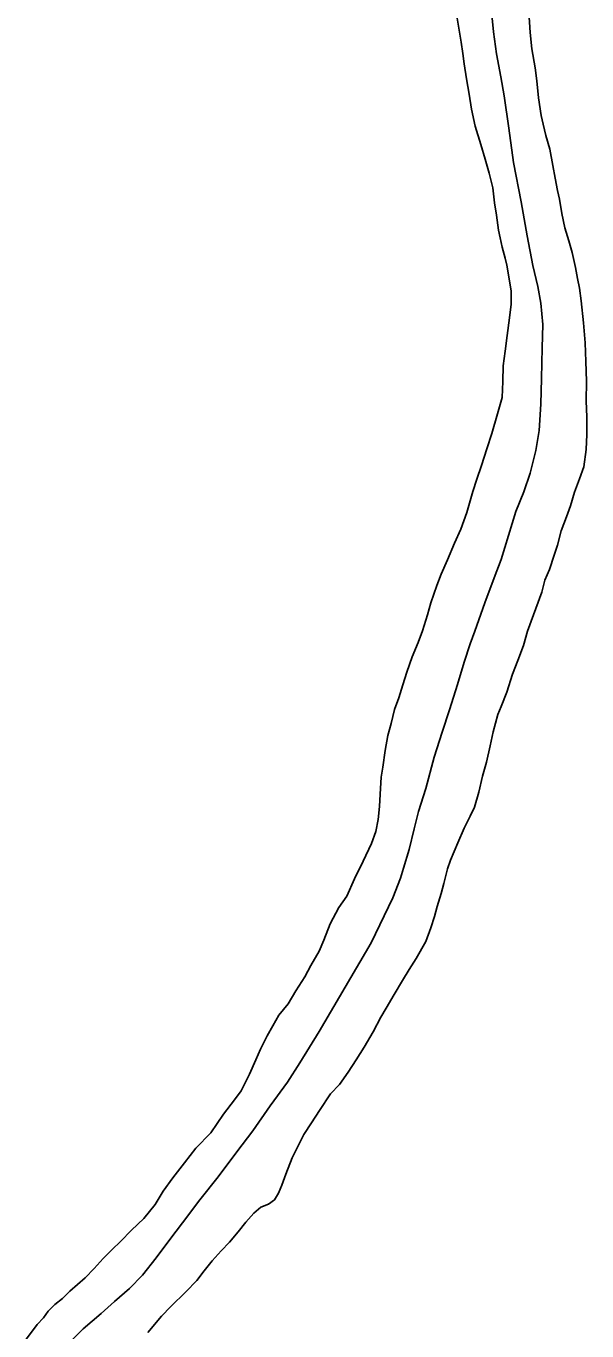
# Model space of a CAD drawing. Extents: x -939622 to -934222, y 1383701 to 1385301.
# Drawn here: x -936402.62 to -936395.8, y 1384856.97 to 1384872.83 of the extents above; entities that cross this region are included whole.
import ezdxf

# ---------------------------------------------------------------- set-up
doc = ezdxf.new("R2010")
doc.units = 0
doc.layers.add('Level 2', color=7, linetype='Continuous')
doc.layers.add('Level 9', color=7, linetype='Continuous')

msp = doc.modelspace()

# ---------------------------------------------------------------- linework, layer by layer
at = {"layer": 'Level 2'}
msp.add_lwpolyline([(-936396.96, 1384873.008), (-936396.936, 1384872.759), (-936396.898, 1384872.495), (-936396.846, 1384872.215), (-936396.808, 1384871.981), (-936396.75, 1384871.591), (-936396.694, 1384871.173), (-936396.599, 1384870.696), (-936396.526, 1384870.281), (-936396.456, 1384869.921), (-936396.396, 1384869.663), (-936396.361, 1384869.462), (-936396.337, 1384869.201), (-936396.346, 1384868.918), (-936396.351, 1384868.545), (-936396.359, 1384868.232), (-936396.38, 1384867.913), (-936396.422, 1384867.671), (-936396.491, 1384867.397), (-936396.569, 1384867.17), (-936396.663, 1384866.929), (-936396.842, 1384866.346), (-936396.927, 1384866.123), (-936397.043, 1384865.818), (-936397.163, 1384865.476), (-936397.221, 1384865.319), (-936397.293, 1384865.099), (-936397.374, 1384864.827), (-936397.473, 1384864.519), (-936397.56, 1384864.245), (-936397.656, 1384863.943), (-936397.759, 1384863.56), (-936397.849, 1384863.282), (-936397.901, 1384863.071), (-936397.961, 1384862.821), (-936398.031, 1384862.591), (-936398.068, 1384862.47), (-936398.162, 1384862.232), (-936398.425, 1384861.684), (-936399.055, 1384860.607), (-936399.291, 1384860.225), (-936399.441, 1384859.992), (-936399.651, 1384859.701), (-936399.864, 1384859.398), (-936400.056, 1384859.143), (-936400.286, 1384858.84), (-936400.508, 1384858.558), (-936400.718, 1384858.279), (-936400.872, 1384858.078), (-936401.04, 1384857.854), (-936401.206, 1384857.642), (-936401.363, 1384857.481), (-936401.547, 1384857.322), (-936401.71, 1384857.179), (-936401.927, 1384856.993), (-936402.108, 1384856.808)], dxfattribs=at)
msp.add_lwpolyline([(-936396.96, 1384873.008), (-936396.936, 1384872.759), (-936396.898, 1384872.495), (-936396.846, 1384872.215), (-936396.808, 1384871.981), (-936396.75, 1384871.591), (-936396.694, 1384871.173), (-936396.599, 1384870.696), (-936396.526, 1384870.281), (-936396.456, 1384869.921), (-936396.396, 1384869.663), (-936396.361, 1384869.462), (-936396.337, 1384869.201), (-936396.346, 1384868.918), (-936396.351, 1384868.545), (-936396.359, 1384868.232), (-936396.38, 1384867.913), (-936396.422, 1384867.671), (-936396.491, 1384867.397), (-936396.569, 1384867.17), (-936396.663, 1384866.929), (-936396.842, 1384866.346), (-936396.927, 1384866.123), (-936397.043, 1384865.818), (-936397.163, 1384865.476), (-936397.221, 1384865.319), (-936397.293, 1384865.099), (-936397.374, 1384864.827), (-936397.473, 1384864.519), (-936397.56, 1384864.245), (-936397.656, 1384863.943), (-936397.759, 1384863.56), (-936397.849, 1384863.282), (-936397.901, 1384863.071), (-936397.961, 1384862.821), (-936398.031, 1384862.591), (-936398.068, 1384862.47), (-936398.162, 1384862.232), (-936398.425, 1384861.684), (-936399.055, 1384860.607), (-936399.291, 1384860.225), (-936399.441, 1384859.992), (-936399.651, 1384859.701), (-936399.864, 1384859.398), (-936400.056, 1384859.143), (-936400.286, 1384858.84), (-936400.508, 1384858.558), (-936400.718, 1384858.279), (-936400.872, 1384858.078), (-936401.04, 1384857.854), (-936401.206, 1384857.642), (-936401.363, 1384857.481), (-936401.547, 1384857.322), (-936401.71, 1384857.179), (-936401.927, 1384856.993), (-936402.108, 1384856.808)], dxfattribs=at)
at = {"layer": 'Level 9'}
for points in [[(-936397.386, 1384872.977), (-936397.357, 1384872.806), (-936397.328, 1384872.637), (-936397.308, 1384872.499), (-936397.292, 1384872.37), (-936397.263, 1384872.19), (-936397.234, 1384872.004), (-936397.205, 1384871.82), (-936397.158, 1384871.616), (-936397.092, 1384871.391), (-936397.039, 1384871.212), (-936396.99, 1384871.041), (-936396.946, 1384870.864), (-936396.923, 1384870.68), (-936396.9, 1384870.53), (-936396.874, 1384870.35), (-936396.855, 1384870.257), (-936396.83, 1384870.143), (-936396.795, 1384870.008), (-936396.773, 1384869.924), (-936396.722, 1384869.612), (-936396.72, 1384869.449), (-936396.742, 1384869.283), (-936396.77, 1384869.067), (-936396.795, 1384868.88), (-936396.82, 1384868.702), (-936396.821, 1384868.509), (-936396.831, 1384868.317), (-936396.889, 1384868.118)], [(-936397.386, 1384872.977), (-936397.357, 1384872.806), (-936397.328, 1384872.637), (-936397.308, 1384872.499), (-936397.292, 1384872.37), (-936397.263, 1384872.19), (-936397.234, 1384872.004), (-936397.205, 1384871.82), (-936397.158, 1384871.616), (-936397.092, 1384871.391), (-936397.039, 1384871.212), (-936396.99, 1384871.041), (-936396.946, 1384870.864), (-936396.923, 1384870.68), (-936396.9, 1384870.53), (-936396.874, 1384870.35), (-936396.855, 1384870.257), (-936396.83, 1384870.143), (-936396.795, 1384870.008), (-936396.773, 1384869.924), (-936396.722, 1384869.612), (-936396.72, 1384869.449), (-936396.742, 1384869.283), (-936396.77, 1384869.067), (-936396.795, 1384868.88), (-936396.82, 1384868.702), (-936396.821, 1384868.509), (-936396.831, 1384868.317), (-936396.889, 1384868.118)], [(-936396.507, 1384873.004), (-936396.49, 1384872.752), (-936396.469, 1384872.556), (-936396.431, 1384872.325), (-936396.411, 1384872.166), (-936396.388, 1384871.959), (-936396.356, 1384871.745), (-936396.33, 1384871.64), (-936396.299, 1384871.499), (-936396.249, 1384871.334), (-936396.214, 1384871.136), (-936396.188, 1384870.983), (-936396.157, 1384870.833), (-936396.135, 1384870.725), (-936396.106, 1384870.551), (-936396.068, 1384870.377), (-936396.021, 1384870.221), (-936395.981, 1384870.077), (-936395.94, 1384869.897), (-936395.914, 1384869.762), (-936395.892, 1384869.644), (-936395.869, 1384869.491), (-936395.842, 1384869.224), (-936395.822, 1384868.98), (-936395.813, 1384868.752), (-936395.805, 1384868.514), (-936395.808, 1384868.271), (-936395.8, 1384868.081), (-936395.8, 1384867.865), (-936395.808, 1384867.684), (-936395.838, 1384867.473), (-936395.891, 1384867.325)], [(-936396.507, 1384873.004), (-936396.49, 1384872.752), (-936396.469, 1384872.556), (-936396.431, 1384872.325), (-936396.411, 1384872.166), (-936396.388, 1384871.959), (-936396.356, 1384871.745), (-936396.33, 1384871.64), (-936396.299, 1384871.499), (-936396.249, 1384871.334), (-936396.214, 1384871.136), (-936396.188, 1384870.983), (-936396.157, 1384870.833), (-936396.135, 1384870.725), (-936396.106, 1384870.551), (-936396.068, 1384870.377), (-936396.021, 1384870.221), (-936395.981, 1384870.077), (-936395.94, 1384869.897), (-936395.914, 1384869.762), (-936395.892, 1384869.644), (-936395.869, 1384869.491), (-936395.842, 1384869.224), (-936395.822, 1384868.98), (-936395.813, 1384868.752), (-936395.805, 1384868.514), (-936395.808, 1384868.271), (-936395.8, 1384868.081), (-936395.8, 1384867.865), (-936395.808, 1384867.684), (-936395.838, 1384867.473), (-936395.891, 1384867.325)], [(-936396.889, 1384868.118), (-936396.955, 1384867.879), (-936397.019, 1384867.692), (-936397.083, 1384867.487), (-936397.138, 1384867.324), (-936397.187, 1384867.173), (-936397.262, 1384866.916), (-936397.335, 1384866.714), (-936397.411, 1384866.545), (-936397.496, 1384866.342), (-936397.572, 1384866.167), (-936397.624, 1384866.028), (-936397.697, 1384865.82), (-936397.74, 1384865.672), (-936397.801, 1384865.479), (-936397.854, 1384865.337), (-936397.927, 1384865.161), (-936397.991, 1384864.977), (-936398.037, 1384864.823), (-936398.086, 1384864.663), (-936398.142, 1384864.521), (-936398.182, 1384864.352), (-936398.222, 1384864.205), (-936398.253, 1384864.024), (-936398.284, 1384863.822), (-936398.304, 1384863.698), (-936398.313, 1384863.494), (-936398.324, 1384863.343), (-936398.34, 1384863.184), (-936398.368, 1384863.039), (-936398.418, 1384862.891), (-936398.523, 1384862.676), (-936398.626, 1384862.464), (-936398.722, 1384862.253), (-936398.817, 1384862.113), (-936398.923, 1384861.914), (-936399.001, 1384861.717), (-936399.057, 1384861.584), (-936399.157, 1384861.409), (-936399.23, 1384861.273), (-936399.34, 1384861.1), (-936399.434, 1384860.943), (-936399.546, 1384860.806), (-936399.62, 1384860.676), (-936399.69, 1384860.552), (-936399.77, 1384860.392), (-936399.828, 1384860.262), (-936399.904, 1384860.086), (-936400.007, 1384859.884), (-936400.087, 1384859.774), (-936400.22, 1384859.602), (-936400.376, 1384859.374), (-936400.557, 1384859.189), (-936400.696, 1384859.01), (-936400.838, 1384858.828), (-936400.953, 1384858.667), (-936401.05, 1384858.504), (-936401.189, 1384858.334), (-936401.338, 1384858.191), (-936401.474, 1384858.054), (-936401.575, 1384857.954), (-936401.682, 1384857.847), (-936401.794, 1384857.723), (-936401.904, 1384857.613), (-936402.091, 1384857.449), (-936402.18, 1384857.36), (-936402.272, 1384857.287), (-936402.352, 1384857.208), (-936402.411, 1384857.126), (-936402.485, 1384857.044), (-936402.542, 1384856.968), (-936402.621, 1384856.865)], [(-936396.889, 1384868.118), (-936396.955, 1384867.879), (-936397.019, 1384867.692), (-936397.083, 1384867.487), (-936397.138, 1384867.324), (-936397.187, 1384867.173), (-936397.262, 1384866.916), (-936397.335, 1384866.714), (-936397.411, 1384866.545), (-936397.496, 1384866.342), (-936397.572, 1384866.167), (-936397.624, 1384866.028), (-936397.697, 1384865.82), (-936397.74, 1384865.672), (-936397.801, 1384865.479), (-936397.854, 1384865.337), (-936397.927, 1384865.161), (-936397.991, 1384864.977), (-936398.037, 1384864.823), (-936398.086, 1384864.663), (-936398.142, 1384864.521), (-936398.182, 1384864.352), (-936398.222, 1384864.205), (-936398.253, 1384864.024), (-936398.284, 1384863.822), (-936398.304, 1384863.698), (-936398.313, 1384863.494), (-936398.324, 1384863.343), (-936398.34, 1384863.184), (-936398.368, 1384863.039), (-936398.418, 1384862.891), (-936398.523, 1384862.676), (-936398.626, 1384862.464), (-936398.722, 1384862.253), (-936398.817, 1384862.113), (-936398.923, 1384861.914), (-936399.001, 1384861.717), (-936399.057, 1384861.584), (-936399.157, 1384861.409), (-936399.23, 1384861.273), (-936399.34, 1384861.1), (-936399.434, 1384860.943), (-936399.546, 1384860.806), (-936399.62, 1384860.676), (-936399.69, 1384860.552), (-936399.77, 1384860.392), (-936399.828, 1384860.262), (-936399.904, 1384860.086), (-936400.007, 1384859.884), (-936400.087, 1384859.774), (-936400.22, 1384859.602), (-936400.376, 1384859.374), (-936400.557, 1384859.189), (-936400.696, 1384859.01), (-936400.838, 1384858.828), (-936400.953, 1384858.667), (-936401.05, 1384858.504), (-936401.189, 1384858.334), (-936401.338, 1384858.191), (-936401.474, 1384858.054), (-936401.575, 1384857.954), (-936401.682, 1384857.847), (-936401.794, 1384857.723), (-936401.904, 1384857.613), (-936402.091, 1384857.449), (-936402.18, 1384857.36), (-936402.272, 1384857.287), (-936402.352, 1384857.208), (-936402.411, 1384857.126), (-936402.485, 1384857.044), (-936402.542, 1384856.968), (-936402.621, 1384856.865)], [(-936395.891, 1384867.325), (-936395.952, 1384867.162), (-936395.998, 1384866.999), (-936396.05, 1384866.866), (-936396.115, 1384866.694), (-936396.158, 1384866.519), (-936396.198, 1384866.398), (-936396.253, 1384866.223), (-936396.312, 1384866.093), (-936396.349, 1384865.948), (-936396.524, 1384865.474), (-936396.573, 1384865.299), (-936396.64, 1384865.118), (-936396.704, 1384864.952), (-936396.774, 1384864.732), (-936396.841, 1384864.559), (-936396.885, 1384864.46), (-936396.939, 1384864.251), (-936396.976, 1384864.08), (-936397.022, 1384863.881), (-936397.068, 1384863.712), (-936397.114, 1384863.516), (-936397.166, 1384863.334), (-936397.219, 1384863.223), (-936397.292, 1384863.077), (-936397.371, 1384862.899), (-936397.459, 1384862.691), (-936397.494, 1384862.585), (-936397.54, 1384862.407), (-936397.574, 1384862.286), (-936397.621, 1384862.126), (-936397.655, 1384862.003), (-936397.699, 1384861.867), (-936397.76, 1384861.701), (-936397.875, 1384861.495), (-936397.96, 1384861.359), (-936398.043, 1384861.225), (-936398.146, 1384861.056), (-936398.24, 1384860.892), (-936398.308, 1384860.78), (-936398.399, 1384860.602), (-936398.508, 1384860.417), (-936398.605, 1384860.263), (-936398.705, 1384860.114), (-936398.808, 1384859.963), (-936398.918, 1384859.847), (-936399.051, 1384859.647), (-936399.151, 1384859.496), (-936399.242, 1384859.353), (-936399.313, 1384859.217), (-936399.386, 1384859.072), (-936399.462, 1384858.873), (-936399.512, 1384858.74), (-936399.55, 1384858.64), (-936399.6, 1384858.561), (-936399.674, 1384858.506), (-936399.767, 1384858.472), (-936399.853, 1384858.399), (-936399.947, 1384858.29), (-936400.042, 1384858.172), (-936400.149, 1384858.047), (-936400.249, 1384857.941), (-936400.359, 1384857.819), (-936400.457, 1384857.698), (-936400.545, 1384857.58), (-936400.679, 1384857.443), (-936400.86, 1384857.263), (-936400.975, 1384857.145), (-936401.141, 1384856.947)], [(-936395.891, 1384867.325), (-936395.952, 1384867.162), (-936395.998, 1384866.999), (-936396.05, 1384866.866), (-936396.115, 1384866.694), (-936396.158, 1384866.519), (-936396.198, 1384866.398), (-936396.253, 1384866.223), (-936396.312, 1384866.093), (-936396.349, 1384865.948), (-936396.524, 1384865.474), (-936396.573, 1384865.299), (-936396.64, 1384865.118), (-936396.704, 1384864.952), (-936396.774, 1384864.732), (-936396.841, 1384864.559), (-936396.885, 1384864.46), (-936396.939, 1384864.251), (-936396.976, 1384864.08), (-936397.022, 1384863.881), (-936397.068, 1384863.712), (-936397.114, 1384863.516), (-936397.166, 1384863.334), (-936397.219, 1384863.223), (-936397.292, 1384863.077), (-936397.371, 1384862.899), (-936397.459, 1384862.691), (-936397.494, 1384862.585), (-936397.54, 1384862.407), (-936397.574, 1384862.286), (-936397.621, 1384862.126), (-936397.655, 1384862.003), (-936397.699, 1384861.867), (-936397.76, 1384861.701), (-936397.875, 1384861.495), (-936397.96, 1384861.359), (-936398.043, 1384861.225), (-936398.146, 1384861.056), (-936398.24, 1384860.892), (-936398.308, 1384860.78), (-936398.399, 1384860.602), (-936398.508, 1384860.417), (-936398.605, 1384860.263), (-936398.705, 1384860.114), (-936398.808, 1384859.963), (-936398.918, 1384859.847), (-936399.051, 1384859.647), (-936399.151, 1384859.496), (-936399.242, 1384859.353), (-936399.313, 1384859.217), (-936399.386, 1384859.072), (-936399.462, 1384858.873), (-936399.512, 1384858.74), (-936399.55, 1384858.64), (-936399.6, 1384858.561), (-936399.674, 1384858.506), (-936399.767, 1384858.472), (-936399.853, 1384858.399), (-936399.947, 1384858.29), (-936400.042, 1384858.172), (-936400.149, 1384858.047), (-936400.249, 1384857.941), (-936400.359, 1384857.819), (-936400.457, 1384857.698), (-936400.545, 1384857.58), (-936400.679, 1384857.443), (-936400.86, 1384857.263), (-936400.975, 1384857.145), (-936401.141, 1384856.947)]]:
    msp.add_lwpolyline(points, dxfattribs=at)

doc.saveas('drawing.dxf')
